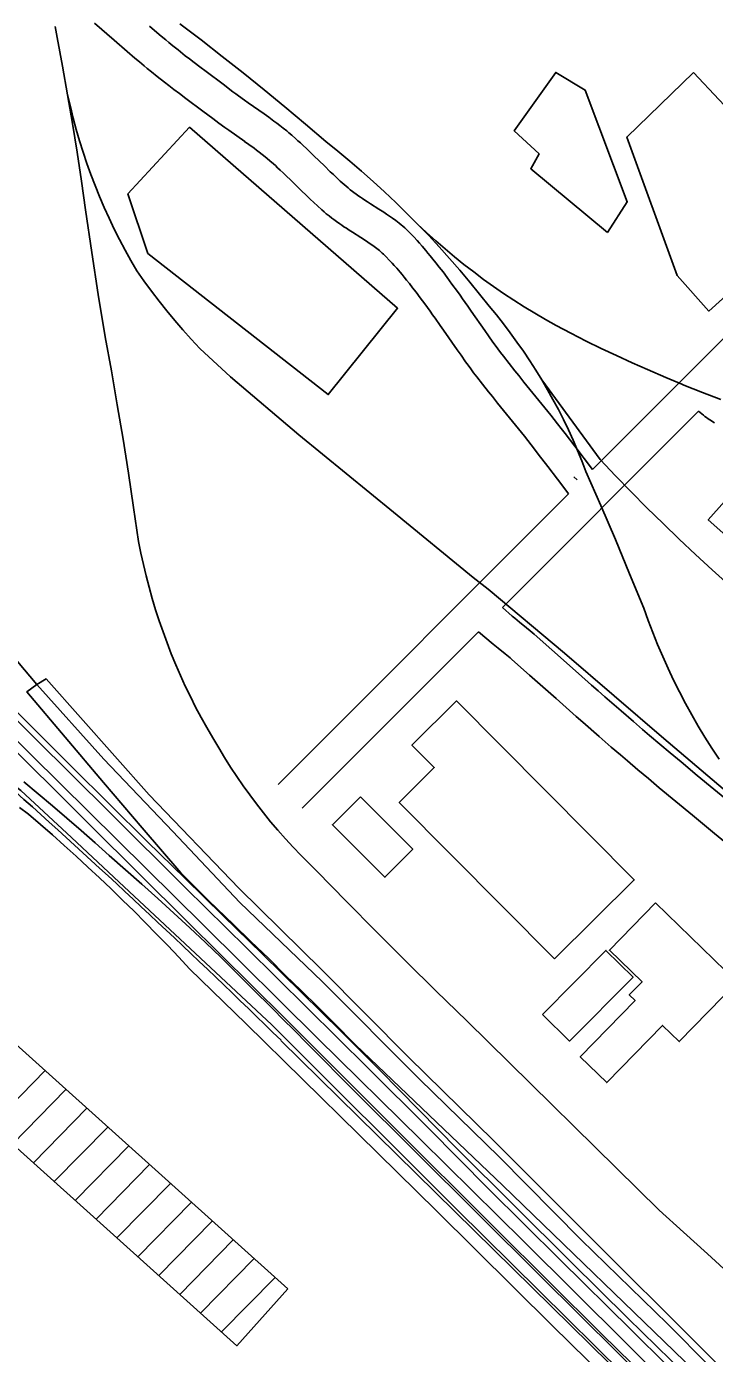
# Model space of a CAD drawing. Extents: x 3625074 to 3663148, y 511451 to 537151.
# Drawn here: x 3646704 to 3647316, y 529382 to 530563 of the extents above; entities that cross this region are included whole.
import ezdxf

# ---------------------------------------------------------------- set-up
doc = ezdxf.new("R2010")
doc.units = 0
for name, color, linetype in [('V-BLDG-OTLN', 7, 'Continuous'), ('V-BRDG-OTLN', 7, 'Continuous'), ('V-RAIL-TRAK', 7, 'Continuous'), ('V-ROAD-CNTR', 7, 'Continuous')]:
    doc.layers.add(name, color=color, linetype=linetype)

msp = doc.modelspace()

# ---------------------------------------------------------------- linework, layer by layer
at = {"layer": 'V-BLDG-OTLN'}
for p, q in [((3646672.8, 529584.9), (3646720.5, 529633.6)), ((3646691.4, 529568.2), (3646739, 529616.8)), ((3646710, 529551.4), (3646757.6, 529600.1)), ((3646728.6, 529534.7), (3646776.2, 529583.3)), ((3646747.2, 529518), (3646794.8, 529566.6)), ((3646765.8, 529501.2), (3646813.4, 529549.9)), ((3646784.4, 529484.5), (3646832, 529533.1)), ((3646803, 529467.7), (3646850.6, 529516.4)), ((3646821.6, 529451), (3646869.2, 529499.6)), ((3646840.2, 529434.3), (3646887.8, 529482.9)), ((3646858.8, 529417.5), (3646906.4, 529466.2)), ((3646877.4, 529400.8), (3646925, 529449.4))]:
    msp.add_line(p, q, dxfattribs=at)
for points in [[(3647220.7, 530379.8), (3647152.5, 530436.7), (3647159.9, 530450), (3647137.8, 530470.5), (3647174.8, 530522.4), (3647200.8, 530506.7), (3647238.3, 530407.3)], [(3647297.3, 530522.2), (3647411.5, 530400.5), (3647310.9, 530309.9), (3647282.7, 530341.5), (3647237.9, 530464.9)], [(3646848.8, 530473.7), (3647034.1, 530312.4), (3646972.3, 530235.5), (3646811.8, 530361.2), (3646794.2, 530414.2)], [(3647356.3, 530175.6), (3647478.4, 530067.1), (3647432.5, 530015.5), (3647310.4, 530124)], [(3646936.4, 529439.2), (3646296.1, 530015.5), (3646257.6, 529972.8), (3646278.4, 529954), (3646271.4, 529946.2), (3646890.9, 529388.6)], [(3647173.6, 529733.1), (3647035.5, 529872.4), (3647066.7, 529903.4), (3647046.8, 529923.4), (3647086.6, 529962.8), (3647244.6, 529803.4)], [(3647001, 529877.4), (3647047.6, 529830.7), (3647022.7, 529805.8), (3646976.1, 529852.5)], [(3647263.6, 529782.9), (3647336.1, 529712.3), (3647284.6, 529659.4), (3647269.8, 529673.8), (3647220.2, 529622.9), (3647196.6, 529645.8), (3647245.4, 529695.9), (3647240.2, 529700.9), (3647251.5, 529712.5), (3647222.5, 529740.7)], [(3647163.1, 529683.6), (3647219.4, 529740.6), (3647243.5, 529716.9), (3647187.1, 529659.9)]]:
    msp.add_lwpolyline(points, close=True, dxfattribs=at)
at = {"layer": 'V-BRDG-OTLN'}
for points in [[(3647283.5, 529332.7), (3647215.9, 529399), (3647121.5, 529492.6), (3647027.3, 529586.5), (3646933.3, 529680.5), (3646847, 529766.1), (3646760.7, 529851.9), (3646674.5, 529937.6), (3646652, 529958.9), (3646629.7, 529980.3), (3646607.5, 530001.9), (3646585.4, 530023.6), (3646563.5, 530045.5), (3646541.8, 530067.5), (3646520.2, 530089.7), (3646498.7, 530112), (3646477.5, 530134.5), (3646456.3, 530157.2), (3646435.4, 530179.9), (3646414.6, 530202.9), (3646393.9, 530225.9), (3646373.4, 530249.1), (3646353.9, 530272.9), (3646340.7, 530289)], [(3646919.4, 529733.5), (3646903.4, 529748.6), (3646888.2, 529763.6), (3646866.2, 529784.6), (3646856.2, 529794.5), (3646841.3, 529809.6), (3646806.8, 529849.7), (3646772.5, 529890), (3646738.3, 529930.4), (3646704.3, 529970.9), (3646713.2, 529977.3), (3646721.4, 529982.4), (3646813.1, 529879), (3646892.7, 529796), (3646966.6, 529723.4), (3647044, 529645.3), (3647119.3, 529571.3), (3647209.4, 529481), (3647299.4, 529391.3), (3647400.1, 529290.8)], [(3648138.1, 528546.6), (3648031.9, 528651.1), (3647956.7, 528728.4), (3647845.7, 528836.3), (3647756.4, 528926.5), (3647662.9, 529018.1), (3647574.3, 529106.2), (3647479.4, 529200.5), (3647387.3, 529294.2), (3647274.1, 529408.2), (3647197.5, 529482.8), (3647124.4, 529556.7), (3647053.4, 529625.9), (3646966.9, 529712.8), (3646893.8, 529783.3), (3646834, 529846.4), (3646772.8, 529910.9), (3646713.2, 529977.3)], [(3646675.4, 529972.3), (3646710.8, 529937.7), (3646744.2, 529904.2), (3646777.7, 529870.9), (3646811.3, 529837.6), (3646845, 529804.5), (3646878.9, 529771.5), (3646914, 529737.3), (3646949, 529702.9), (3646983.8, 529668.3), (3647018.4, 529633.6), (3647052.9, 529598.7), (3647087.2, 529563.6), (3647137.7, 529513.4), (3647188.3, 529463.2), (3647239, 529413.2), (3647289.8, 529363.3)], [(3646626.1, 529939.8), (3646651.3, 529918.1), (3646698.8, 529883.1), (3646743.8, 529841.1), (3646781.7, 529805.8), (3646922.1, 529674.4), (3647086.6, 529510.2), (3647308.7, 529290.5), (3647474.6, 529127.7), (3647627.7, 528977.2), (3647750, 528857.8), (3647908.8, 528703.2), (3648029.2, 528581), (3648152.4, 528459.4)], [(3646701.5, 529890.8), (3646714.4, 529880.1), (3646727.1, 529869.3), (3646739.8, 529858.4), (3646752.4, 529847.4), (3646765, 529836.3), (3646777.4, 529825), (3646791.9, 529812.4), (3646806.4, 529799.7), (3646820.7, 529786.8), (3646835, 529773.8), (3646849.1, 529760.8), (3646863.2, 529747.6), (3646877.1, 529734.3), (3646893, 529718.2), (3646906.1, 529705.1), (3646921.6, 529690.1), (3646933.9, 529677.4), (3646940, 529671.5), (3646956, 529655.3), (3646994.7, 529616), (3647160.9, 529450.8), (3647368.2, 529245.2)], [(3647218.6, 529360.3), (3647172, 529406.3), (3647137.6, 529440.5), (3647103.1, 529474.6), (3647068.6, 529508.7), (3647034.1, 529542.7), (3646999.6, 529576.8), (3646949.5, 529626), (3646899.4, 529675.1), (3646849, 529724.1), (3646839.3, 529734.5), (3646829.5, 529744.9), (3646819.6, 529755.1), (3646809.6, 529765.3), (3646799.6, 529775.4), (3646789.4, 529785.4), (3646779.2, 529795.3), (3646768.9, 529805.1), (3646758.5, 529814.8), (3646748, 529824.4), (3646737.5, 529834), (3646726.9, 529843.4), (3646716.3, 529852.7), (3646705.6, 529861.8), (3646697.6, 529867.7)], [(3648301.6, 528369.5), (3648095.1, 528573.9), (3647993.8, 528674.2), (3647740.3, 528925.6), (3647511, 529154.2), (3647298.1, 529366.1), (3647127.6, 529531.3), (3646996.5, 529656.6), (3646993.5, 529659.6), (3646980.1, 529673.4), (3646963.6, 529689.8), (3646948, 529705.3), (3646934.4, 529718.2), (3646919.4, 529733.5)]]:
    msp.add_lwpolyline(points, dxfattribs=at)
at = {"layer": 'V-RAIL-TRAK'}
for points in [[(3647320.1, 529911), (3647313.7, 529920.7), (3647307.5, 529930.5), (3647301.6, 529940.4), (3647295.8, 529950.4), (3647290.2, 529960.6), (3647284.8, 529970.8), (3647279.6, 529981.2), (3647274.7, 529991.7), (3647269.9, 530002.2), (3647265.4, 530012.9), (3647261, 530023.6), (3647256.9, 530034.4), (3647253, 530045.3), (3647240.5, 530075.9), (3647227.8, 530106.4), (3647214.8, 530136.7), (3647201.6, 530167), (3647198, 530176.4), (3647194.2, 530185.7), (3647190.2, 530195), (3647186, 530204.2), (3647181.6, 530213.2), (3647177.1, 530222.2), (3647172.3, 530231.1), (3647167.4, 530239.9), (3647162.3, 530248.6), (3647157.1, 530257.2), (3647151.6, 530265.7), (3647146, 530274.1), (3647140.2, 530282.3), (3647134.3, 530290.5), (3647128.2, 530298.5), (3647121.9, 530306.4), (3647115.5, 530314.2), (3647107, 530325), (3647098.3, 530335.7), (3647089.4, 530346.3), (3647080.3, 530356.7), (3647071.1, 530367), (3647061.7, 530377.1), (3647052.2, 530387.1), (3647042.4, 530396.9), (3647032.6, 530406.5), (3647022.5, 530416), (3647012.3, 530425.3), (3647002, 530434.4), (3646991.5, 530443.4), (3646980.9, 530452.2), (3646970.1, 530460.8), (3646952, 530476.4), (3646933.8, 530491.8), (3646915.4, 530506.9), (3646896.8, 530521.9), (3646878.1, 530536.7), (3646859.3, 530551.4), (3646840.3, 530565.8)], [(3646729.4, 530563.3), (3646731.1, 530553.5), (3646735.9, 530528), (3646740.5, 530502.5), (3646744.8, 530476.9), (3646748.9, 530451.3), (3646752.7, 530425.6), (3646756.3, 530399.9), (3646762, 530362.2), (3646767.8, 530324.6), (3646773.9, 530287), (3646779.4, 530256.7), (3646784.7, 530226.3), (3646789.8, 530195.9), (3646794.6, 530165.5), (3646799.2, 530135.1), (3646803.6, 530104.6), (3646805.7, 530094.4), (3646807.9, 530084.2), (3646810.3, 530074), (3646812.9, 530064), (3646815.8, 530053.9), (3646818.8, 530043.9), (3646822, 530034), (3646825.4, 530024.2), (3646829, 530014.4), (3646832.7, 530004.7), (3646836.7, 529995), (3646840.9, 529985.5), (3646845.2, 529976), (3646849.7, 529966.6), (3646854.4, 529957.3), (3646859.3, 529948.1), (3646864.4, 529939), (3646869.6, 529929.9)], [(3646740.5, 530502.5), (3646742.9, 530492), (3646745.4, 530481.7), (3646748.2, 530471.5), (3646751.1, 530461.4), (3646754.3, 530451.3), (3646757.6, 530441.3), (3646761.2, 530431.4), (3646765, 530421.6), (3646768.9, 530411.8), (3646773.1, 530402.1), (3646777.4, 530392.5), (3646781.9, 530382.9), (3646786.7, 530373.5), (3646791.6, 530364.2), (3646796.7, 530354.9), (3646802, 530345.8), (3646808.4, 530336.7), (3646815, 530327.7), (3646821.8, 530318.8), (3646828.7, 530310.1), (3646835.8, 530301.5), (3646843.1, 530293.1), (3646850.5, 530284.8), (3646858.1, 530276.6), (3646885.4, 530251.3), (3646946.1, 530199.7), (3647030.3, 530130.7), (3647101.2, 530072.7), (3647114.5, 530062.3), (3647182.4, 530005.4), (3647270.8, 529929.4), (3647362.9, 529851.1)], [(3647051.9, 530387.3), (3647059.9, 530379.8), (3647068, 530372.5), (3647076.3, 530365.3), (3647084.6, 530358.3), (3647093.1, 530351.4), (3647101.8, 530344.7), (3647110.5, 530338.1), (3647119.4, 530331.8), (3647128.4, 530325.6), (3647137.5, 530319.5), (3647146.7, 530313.6), (3647156, 530307.9), (3647165.5, 530302.4), (3647175, 530297.1), (3647188.3, 530290.1), (3647201.8, 530283.2), (3647215.3, 530276.6), (3647228.9, 530270.2), (3647242.7, 530263.9), (3647256.5, 530257.8), (3647272.6, 530250.8), (3647286.9, 530244.8), (3647288.8, 530244), (3647305.2, 530237.4), (3647321.6, 530231.1)], [(3647556.2, 529072.7), (3647237.1, 529391), (3647146, 529481.6), (3647054.7, 529572), (3646963.1, 529662.1), (3646861.3, 529763.1), (3646759.4, 529863.9), (3646657.4, 529964.7), (3646634.3, 529987.1), (3646611.3, 530009.6), (3646588.5, 530032.3), (3646565.8, 530055.2), (3646543.3, 530078.2), (3646521, 530101.4), (3646498.8, 530124.7), (3646476.7, 530148.2), (3646454.9, 530171.8), (3646433.2, 530195.6), (3646411.6, 530219.5), (3646390.2, 530243.6), (3646373, 530263.6), (3646355.9, 530283.7), (3646339, 530303.9)], [(3647162.3, 530248.6), (3647214.2, 530177.8), (3647227.9, 530163.3), (3647241.9, 530149), (3647255.9, 530134.8), (3647270.2, 530120.8), (3647284.6, 530106.9), (3647299.1, 530093.2), (3647313.8, 530079.6), (3647328.6, 530066.2)], [(3647007.6, 529636), (3646953.6, 529689.5), (3646899.5, 529742.9), (3646845.3, 529796.2), (3646778.2, 529863.1), (3646710.9, 529929.9), (3646643.6, 529996.6)], [(3646869.6, 529929.9), (3646875, 529921), (3646880.2, 529912.4), (3646885.5, 529903.9), (3646891, 529895.5), (3646896.7, 529887.2), (3646902.6, 529879), (3646908.6, 529871), (3646914.8, 529863), (3646921.1, 529855.2), (3646927.6, 529847.6), (3646934.2, 529840), (3646941, 529832.6), (3646948, 529825.3), (3646955, 529818.2), (3646962.3, 529811.2), (3646988.5, 529784.2), (3647015, 529757.3), (3647041.6, 529730.7), (3647068.5, 529704.2), (3647095.6, 529677.9), (3647266.8, 529509.2), (3647288.4, 529489.8), (3647309.9, 529470.3), (3647331.3, 529450.5)], [(3648182.6, 528472.3), (3648125.7, 528529), (3648068.6, 528585.5), (3648011.3, 528641.8), (3647953.8, 528697.8), (3647908.4, 528742.5), (3647863.1, 528787.2), (3647818, 528832.1), (3647773, 528877.2), (3647728.1, 528922.4), (3647683.4, 528967.7), (3647600.2, 529050), (3647516.9, 529132.2), (3647433.5, 529214.3), (3647369.5, 529276.9), (3647305.7, 529339.5), (3647242, 529402.3), (3647178.4, 529465.3), (3647115, 529528.4), (3647061.4, 529582.3), (3647007.6, 529636)]]:
    msp.add_lwpolyline(points, dxfattribs=at)
at = {"layer": 'V-ROAD-CNTR'}
msp.add_line((3647190.8, 530162.2), (3647193.7, 530159.6), dxfattribs=at)
for points in [[(3647207.5, 530168.8), (3647653, 530615.3)], [(3646898, 530460.9), (3646883.9, 530470.9), (3646880.3, 530473.4), (3646874.9, 530477.3), (3646872.2, 530479.3), (3646869.6, 530481.3), (3646860.9, 530487.8), (3646845.7, 530499.2), (3646840, 530503.5), (3646835, 530507.3), (3646830.6, 530510.7), (3646826.8, 530513.7), (3646820.1, 530518.9), (3646815.2, 530522.9), (3646811.4, 530525.9), (3646808.6, 530528.2), (3646804.5, 530531.7), (3646800.4, 530535.2), (3646793.6, 530541), (3646781.9, 530551.1), (3646764.4, 530566.4)], [(3646915.2, 530485.5), (3646901.2, 530495.4), (3646897.8, 530497.8), (3646892.6, 530501.5), (3646890.1, 530503.4), (3646887.6, 530505.2), (3646879, 530511.8), (3646863.8, 530523.2), (3646858.1, 530527.5), (3646853.2, 530531.2), (3646848.9, 530534.5), (3646845.2, 530537.3), (3646838.8, 530542.4), (3646834, 530546.2), (3646830.4, 530549.1), (3646827.8, 530551.3), (3646823.8, 530554.6), (3646819.9, 530558), (3646813.2, 530563.7)], [(3647207.5, 530168.8), (3647191.7, 530189.6), (3647183, 530200.9), (3647179.6, 530205.3), (3647176.4, 530209.4), (3647170.3, 530217.1), (3647165, 530223.7), (3647146.4, 530246.7), (3647141.8, 530252.5), (3647138.4, 530256.8), (3647133.3, 530263.2), (3647128.3, 530269.7), (3647125.7, 530273.1), (3647123.2, 530276.3), (3647121, 530279.4), (3647118.9, 530282.3), (3647115, 530287.8), (3647111.6, 530292.6), (3647099.6, 530309.9), (3647096.5, 530314.3), (3647091.9, 530320.8), (3647089.6, 530324.1), (3647087.2, 530327.4), (3647082.4, 530333.9), (3647078.2, 530339.7), (3647074.5, 530344.7), (3647071.1, 530349.1), (3647068.1, 530352.9), (3647065.5, 530356.2), (3647063.1, 530359.1), (3647061.1, 530361.6), (3647059.2, 530363.9), (3647055.9, 530367.7), (3647053.4, 530370.5), (3647051.5, 530372.7), (3647048.6, 530375.9), (3647045.5, 530379), (3647043.8, 530380.8), (3647042.1, 530382.4), (3647040.4, 530384), (3647038.7, 530385.4), (3647037.1, 530386.8), (3647035.5, 530388.1), (3647034, 530389.3), (3647032.5, 530390.5), (3647029.6, 530392.6), (3647026.9, 530394.5), (3647024.3, 530396.3), (3647021.9, 530397.9), (3647017.5, 530400.7), (3647010, 530405.5), (3647007.2, 530407.2), (3647004.9, 530408.7), (3647002.8, 530410.1), (3647001.1, 530411.2), (3646999.7, 530412.2), (3646997.1, 530414), (3646995.2, 530415.4), (3646993.9, 530416.3), (3646992, 530417.9), (3646990, 530419.5), (3646988.3, 530421), (3646986.5, 530422.6), (3646983.1, 530425.6), (3646979.9, 530428.6), (3646977, 530431.4), (3646974.2, 530434), (3646968.9, 530439.1), (3646959.6, 530448.2), (3646956.1, 530451.7), (3646952.9, 530454.7), (3646950.1, 530457.3), (3646947.6, 530459.6), (3646945.4, 530461.6), (3646943.5, 530463.4), (3646940, 530466.4), (3646937.4, 530468.6), (3646935.4, 530470.3), (3646932.3, 530472.8), (3646929.2, 530475.2), (3646926.6, 530477.2), (3646924, 530479.1), (3646919.4, 530482.5), (3646915.3, 530485.4)], [(3647186.1, 530147.3), (3647182, 530152.7), (3647176.4, 530160.2), (3647167.8, 530171.4), (3647159.2, 530182.6), (3647155.9, 530186.9), (3647152.8, 530190.9), (3647146.9, 530198.4), (3647141.6, 530204.9), (3647123, 530227.9), (3647118.4, 530233.7), (3647114.9, 530238.1), (3647109.7, 530244.7), (3647104.5, 530251.4), (3647101.7, 530255), (3647099.1, 530258.5), (3647096.8, 530261.7), (3647094.5, 530264.8), (3647090.5, 530270.5), (3647087, 530275.5), (3647074.9, 530292.8), (3647072, 530297.1), (3647067.5, 530303.5), (3647065.2, 530306.6), (3647062.9, 530309.8), (3647058.3, 530316.2), (3647054.1, 530321.8), (3647050.5, 530326.6), (3647047.3, 530330.7), (3647044.5, 530334.3), (3647042.1, 530337.5), (3647039.9, 530340.1), (3647038, 530342.5), (3647036.3, 530344.5), (3647033.3, 530348), (3647031, 530350.6), (3647029.3, 530352.5), (3647026.7, 530355.3), (3647024, 530358.1), (3647022.8, 530359.4), (3647021.6, 530360.5), (3647020.4, 530361.6), (3647019.1, 530362.7), (3647017.9, 530363.7), (3647016.7, 530364.7), (3647015.5, 530365.6), (3647014.4, 530366.5), (3647012, 530368.3), (3647009.7, 530369.9), (3647007.6, 530371.4), (3647005.5, 530372.8), (3647001.4, 530375.4), (3646993.9, 530380.1), (3646991.1, 530381.9), (3646988.5, 530383.6), (3646986.3, 530385), (3646984.3, 530386.3), (3646982.6, 530387.5), (3646979.6, 530389.6), (3646977.3, 530391.3), (3646975.6, 530392.6), (3646973.1, 530394.6), (3646970.6, 530396.6), (3646968.6, 530398.4), (3646966.6, 530400.1), (3646962.9, 530403.5), (3646959.5, 530406.6), (3646956.3, 530409.6), (3646953.4, 530412.4), (3646948, 530417.7), (3646938.7, 530426.7), (3646935.3, 530430.1), (3646932.3, 530432.9), (3646929.6, 530435.4), (3646927.3, 530437.5), (3646925.3, 530439.4), (3646923.6, 530440.9), (3646920.4, 530443.7), (3646918.1, 530445.7), (3646916.3, 530447.1), (3646913.7, 530449.3), (3646911, 530451.4), (3646908.5, 530453.2), (3646906.3, 530455), (3646901.8, 530458.2), (3646897.9, 530461)], [(3647127.3, 530045.9), (3647301.9, 530220.8)], [(3647315.9, 530210.3), (3647311.9, 530212.9), (3647310.3, 530214), (3647308.9, 530215.1), (3647307.5, 530216.1), (3647306.3, 530217.1), (3647301.9, 530220.8)], [(3646927.8, 529888.4), (3647186.1, 530147.3)], [(3647127.3, 530045.9), (3647136.1, 530038.3), (3647138.3, 530036.4), (3647142.4, 530033), (3647148.8, 530027.9), (3647152.1, 530025.1), (3647153.8, 530023.7), (3647155.5, 530022.2), (3647171.3, 530008.2), (3647194.9, 529987.2), (3647206.7, 529976.8), (3647212.6, 529971.6), (3647218.5, 529966.4), (3647233, 529953.8), (3647243.8, 529944.4), (3647252, 529937.4), (3647258.1, 529932.1), (3647267.3, 529924.3), (3647276.5, 529916.5), (3647286.2, 529908.4), (3647300.7, 529896.3), (3647315.4, 529884.2), (3647335, 529868)], [(3646949.1, 529867.2), (3647105.9, 530024.4)], [(3647105.9, 530024.4), (3647119.2, 530013.3), (3647123.5, 530009.7), (3647129.8, 530004.6), (3647132.8, 530002.2), (3647134.2, 530001), (3647135.7, 529999.7), (3647151.4, 529985.8), (3647175, 529964.8), (3647186.9, 529954.3), (3647192.8, 529949), (3647198.8, 529943.8), (3647213.3, 529931.2), (3647224.2, 529921.7), (3647232.4, 529914.7), (3647238.6, 529909.4), (3647247.8, 529901.4), (3647257.2, 529893.6), (3647266.9, 529885.4), (3647281.6, 529873.2), (3647296.3, 529861), (3647315.9, 529844.8), (3647345.4, 529820.6)], [(3646696, 529997.9), (3646713.2, 529977.3), (3646772.8, 529910.9), (3646834, 529846.4), (3646893.8, 529783.3), (3646966.9, 529712.8), (3647053.4, 529625.9), (3647124.4, 529556.7), (3647197.5, 529482.8), (3647274.1, 529408.2), (3647387.3, 529294.2)], [(3646930.3, 529660.5), (3648202.3, 528409)]]:
    msp.add_lwpolyline(points, dxfattribs=at)
msp.add_arc((3641683.7, 524296.6), 7503.3, 45.63328, 50.57704, dxfattribs=at)

doc.saveas('drawing.dxf')
